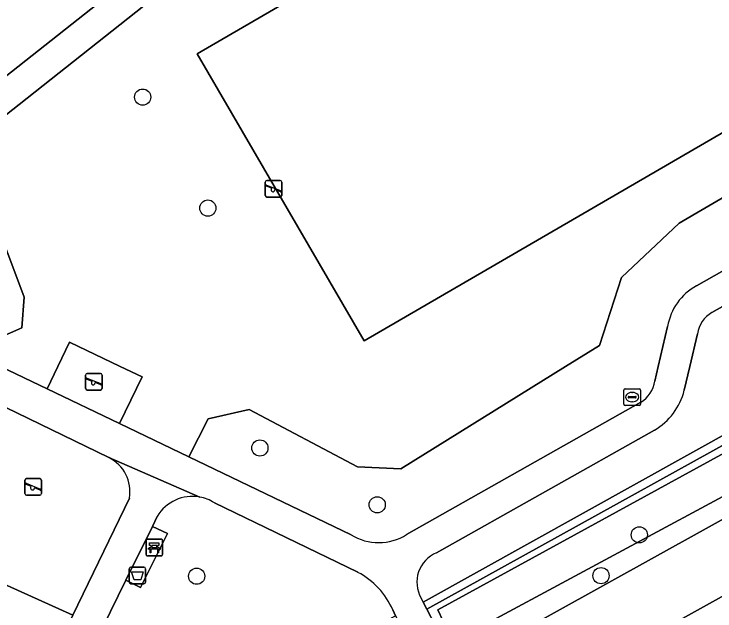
# Model space of a CAD drawing. Extents: x 159626 to 160723, y 388173 to 389416.
# Drawn here: x 160141.86 to 160184.07, y 388485.27 to 388521.24 of the extents above; entities that cross this region are included whole.
import ezdxf

# ---------------------------------------------------------------- set-up
doc = ezdxf.new("R2010")
doc.units = 0
for name, color, linetype in [('IMGEO_Afvalbak', 7, 'Continuous'), ('IMGEO_Bank', 7, 'Continuous'), ('IMGEO_Berm_groen', 7, 'Continuous'), ('IMGEO_Boom', 7, 'Continuous'), ('IMGEO_Groenvoorziening', 7, 'Continuous'), ('IMGEO_Haag', 7, 'Continuous'), ('IMGEO_Rijbaan_lokaal_open', 7, 'Continuous'), ('IMGEO_Rioolput', 7, 'Continuous'), ('IMGEO_Speelvoorziening', 7, 'Continuous'), ('IMGEO_Terreindeel_open', 7, 'Continuous'), ('IMGEO_Terreindeel_zand', 7, 'Continuous'), ('IMGEO_Voetpad_halfverhard', 7, 'Continuous'), ('IMGEO_Voetpad_open', 7, 'Continuous'), ('IMGEO_Waterloop', 7, 'Continuous')]:
    doc.layers.add(name, color=color, linetype=linetype)

msp = doc.modelspace()

# ---------------------------------------------------------------- linework, layer by layer
at = {"layer": 'IMGEO_Afvalbak'}
for p, q in [((160148.795, 388487.013), (160148.795, 388487.813)), ((160148.795, 388487.813), (160148.795, 388487.013)), ((160148.895, 388487.913), (160149.685, 388487.913)), ((160149.685, 388487.913), (160148.895, 388487.913)), ((160149.785, 388487.813), (160149.785, 388487.013)), ((160149.785, 388487.013), (160149.785, 388487.813)), ((160149.685, 388486.913), (160148.895, 388486.913)), ((160148.895, 388486.913), (160149.685, 388486.913))]:
    msp.add_line(p, q, dxfattribs=at)
msp.add_lwpolyline([(160148.938, 388487.627), (160149.642, 388487.627), (160149.493, 388487.157), (160149.087, 388487.157), (160148.938, 388487.627)], dxfattribs=at)
for centre, start, end in [((160148.895, 388487.813), 90, 180), ((160148.895, 388487.813), 90, 180), ((160149.685, 388487.813), 0, 90), ((160149.685, 388487.813), 360, 90), ((160148.895, 388487.013), 180, 270), ((160148.895, 388487.013), 180, 270), ((160149.685, 388487.013), 270, 0), ((160149.685, 388487.013), 270, 0)]:
    msp.add_arc(centre, 0.1, start, end, dxfattribs=at)
at = {"layer": 'IMGEO_Bank'}
for p, q in [((160149.809, 388488.671), (160149.809, 388489.512)), ((160149.809, 388489.512), (160149.809, 388488.671)), ((160149.884, 388489.596), (160150.725, 388489.596)), ((160150.725, 388489.596), (160149.884, 388489.596)), ((160150.809, 388489.521), (160150.809, 388488.68)), ((160150.809, 388488.68), (160150.809, 388489.521)), ((160150.118, 388489.102), (160150.118, 388489.208)), ((160150.162, 388489.208), (160150.162, 388489.102)), ((160150.45, 388489.214), (160150.168, 388489.214)), ((160150.168, 388489.096), (160150.45, 388489.096)), ((160150.456, 388489.102), (160150.456, 388489.208)), ((160150.5, 388489.208), (160150.5, 388489.102)), ((160150.506, 388488.994), (160150.113, 388488.994)), ((160150.734, 388488.596), (160149.893, 388488.596)), ((160149.893, 388488.596), (160150.734, 388488.596))]:
    msp.add_line(p, q, dxfattribs=at)
for points in [[(160150.056, 388488.994), (160149.914, 388488.994), (160150.026, 388489.096), (160150.112, 388489.096)], [(160150.112, 388489.214), (160150.026, 388489.214), (160150.026, 388489.375), (160150.589, 388489.375), (160150.589, 388489.214), (160150.506, 388489.214)], [(160150.506, 388489.096), (160150.589, 388489.096), (160150.701, 388488.994), (160150.562, 388488.994)], [(160150.106, 388488.987), (160150.106, 388488.78), (160150.063, 388488.78), (160150.063, 388488.987)], [(160150.556, 388488.987), (160150.556, 388488.78), (160150.512, 388488.78), (160150.512, 388488.987)]]:
    msp.add_lwpolyline(points, dxfattribs=at)
for centre, radius, start, end in [((160149.887, 388489.518), 0.0779, 92.4484, 184.2845), ((160149.887, 388489.518), 0.0779, 92.4484, 184.2845), ((160150.731, 388489.518), 0.0779, 2.4484, 94.2845), ((160150.731, 388489.518), 0.0779, 2.4484, 94.2845), ((160150.111, 388489.207), 0.00671, 2.8957, 87.1043), ((160150.111, 388489.103), 0.00671, 272.8957, 357.1043), ((160150.168, 388489.207), 0.00671, 92.8957, 177.1043), ((160150.168, 388489.103), 0.00671, 182.8957, 267.1043), ((160150.45, 388489.207), 0.00671, 2.8957, 87.1043), ((160150.45, 388489.103), 0.00671, 272.8957, 357.1043), ((160150.507, 388489.207), 0.00671, 92.8957, 177.1043), ((160150.507, 388489.103), 0.00671, 182.8957, 267.1043), ((160149.887, 388488.674), 0.0779, 182.4484, 274.2845), ((160149.887, 388488.674), 0.0779, 182.4484, 274.2845), ((160150.056, 388488.987), 0.00671, 2.8957, 87.1043), ((160150.113, 388488.987), 0.00671, 92.8957, 177.1043), ((160150.505, 388488.987), 0.00671, 2.8957, 87.1043), ((160150.562, 388488.987), 0.00671, 92.8957, 177.1043), ((160150.731, 388488.674), 0.0779, 272.4484, 4.2845), ((160150.731, 388488.674), 0.0779, 272.4484, 4.2845)]:
    msp.add_arc(centre, radius, start, end, dxfattribs=at)
at = {"layer": 'IMGEO_Berm_groen'}
for points in [[(160201.121, 388500), (160261.564, 388533.543), (160260.606, 388535.44), (160259.699, 388537.235), (160227.739, 388519.197), (160193.113, 388500), (160166.726, 388485.371), (160168.517, 388481.906)], [(160186.62, 388493.293), (160168.287, 388483.407), (160167.378, 388485.335), (160185.488, 388495.27), (160186.22, 388493.992)], [(160188.084, 388485.211), (160186.841, 388487.459), (160171.15, 388478.728), (160172.301, 388476.51)]]:
    msp.add_lwpolyline(points, close=True, dxfattribs=at)
at = {"layer": 'IMGEO_Boom'}
for centre in [(160149.605, 388516.229), (160153.531, 388509.544), (160156.664, 388495.093), (160163.728, 388491.667), (160179.515, 388489.858), (160152.858, 388487.366), (160177.207, 388487.398)]:
    msp.add_circle(centre, 0.489, dxfattribs=at)
at = {"layer": 'IMGEO_Groenvoorziening'}
for points in [[(160210.349, 388545.8), (160203.261, 388547.937), (160199.775, 388549.028), (160197.337, 388543.19), (160189.456, 388546.431), (160169.917, 388531.659), (160163.907, 388533.167), (160163.144, 388532.403), (160137.531, 388512.126)], [(160166.376, 388486.049), (160166.503, 388485.802), (160192.012, 388500), (160226.973, 388519.458), (160259.432, 388537.763)], [(160220.785, 388533.458), (160216.139, 388531.214), (160212.982, 388520.976), (160210.488, 388518.84), (160206.028, 388519.532), (160202.489, 388519.687), (160198.334, 388518.23), (160181.909, 388508.629), (160178.44, 388505.363), (160177.11, 388501.27), (160175.064, 388500), (160165.142, 388493.842), (160162.543, 388493.95), (160156.02, 388497.416), (160153.556, 388496.852), (160152.383, 388494.557), (160162.152, 388489.864)], [(160136.769, 388510.292), (160139.828, 388511.202), (160142.463, 388504.179), (160142.323, 388502.322), (160139.4, 388501.04), (160140.186, 388500.416), (160141.052, 388500), (160143.857, 388498.653), (160144.502, 388500), (160145.205, 388501.466), (160148.256, 388500), (160149.567, 388499.37), (160148.203, 388496.565), (160152.383, 388494.557), (160153.556, 388496.852), (160156.02, 388497.416), (160162.543, 388493.95), (160165.142, 388493.842), (160175.064, 388500), (160177.11, 388501.27), (160178.44, 388505.363), (160181.909, 388508.629), (160198.334, 388518.23)], [(160182.965, 388504.86), (160203.896, 388516.699)], [(160204.85, 388515.086), (160183.881, 388503.253)], [(160133.12, 388510.606), (160128.841, 388512.015), (160132.204, 388500), (160139.703, 388473.203), (160145.405, 388485.027), (160140.797, 388487.087), (160138.562, 388493.582), (160140.637, 388497.878)], [(160180.447, 388499.123), (160180.653, 388500), (160181.218, 388502.411)], [(160183.008, 388501.962), (160182.552, 388500), (160182.219, 388498.568)], [(160165.497, 388489.879), (160179.608, 388497.843)], [(160180.42, 388496.165), (160167.3, 388488.777)], [(160162.561, 388487.6), (160153.923, 388491.789)], [(160150.483, 388490.966), (160150.189, 388490.366), (160151.105, 388489.946), (160149.47, 388486.685), (160148.602, 388487.127), (160141.622, 388472.885), (160155.907, 388480.332), (160164.84, 388484.987), (160164.664, 388485.331)]]:
    msp.add_lwpolyline(points, dxfattribs=at)
for points in [[(160189.665, 388540.231), (160152.894, 388518.841), (160162.95, 388501.553), (160199.721, 388522.943)], [(160199.721, 388522.943), (160162.95, 388501.553), (160152.894, 388518.841), (160189.665, 388540.231)], [(160156.52, 388529.487), (160155.622, 388531.906), (160160.055, 388535.375), (160159.791, 388539.449), (160132.407, 388517.741), (160138.177, 388514.969), (160141.319, 388517.456)], [(160166.726, 388485.371), (160193.113, 388500), (160227.739, 388519.197), (160259.699, 388537.235), (160259.432, 388537.763), (160226.973, 388519.458), (160192.012, 388500), (160166.503, 388485.802)], [(160139.084, 388501.581), (160139.4, 388501.04), (160142.323, 388502.322), (160142.463, 388504.179), (160139.828, 388511.202), (160136.769, 388510.292)]]:
    msp.add_lwpolyline(points, close=True, dxfattribs=at)
for centre, radius, start, end in [((160184.564, 388501.871), 3.39, 118.155, 170.8405), ((160184.822, 388501.676), 1.837, 120.8293, 171.036), ((160178.627, 388499.401), 1.841, 302.198, 351.3148), ((160178.464, 388499.504), 3.87, 300.3603, 345.9992), ((160152.602, 388489.71), 2.463, 79.712, 149.3546), ((160152.596, 388489.697), 2.477, 57.6054, 79.624), ((160163.813, 388492.542), 3.151, 238.1987, 302.3152), ((160168.035, 388487.008), 1.916, 112.5465, 210.03), ((160160.43, 388483.516), 4.606, 23.2034, 62.4478)]:
    msp.add_arc(centre, radius, start, end, dxfattribs=at)
at = {"layer": 'IMGEO_Haag'}
msp.add_lwpolyline([(160166.726, 388485.371), (160193.113, 388500), (160227.739, 388519.197), (160259.699, 388537.235), (160259.432, 388537.763), (160226.973, 388519.458), (160192.012, 388500), (160166.503, 388485.802)], close=True, dxfattribs=at)
at = {"layer": 'IMGEO_Rijbaan_lokaal_open'}
msp.add_lwpolyline([(160263.316, 388534.528), (160261.564, 388533.543), (160201.121, 388500), (160168.517, 388481.906), (160166.882, 388480.998), (160143.387, 388467.946), (160144.491, 388463.944), (160169.54, 388477.832), (160171.15, 388478.728), (160186.841, 388487.459), (160188.084, 388485.211), (160188.326, 388484.773), (160188.594, 388484.287), (160188.827, 388483.868), (160197.07, 388488.397), (160196.581, 388489.269), (160195.04, 388492.014)], dxfattribs=at)
at = {"layer": 'IMGEO_Rioolput'}
for p, q in [((160178.584, 388497.73), (160178.584, 388498.582)), ((160178.659, 388498.656), (160179.511, 388498.656)), ((160179.072, 388498.436), (160179.097, 388498.436)), ((160179.585, 388498.582), (160179.585, 388497.73)), ((160178.843, 388498.15), (160178.843, 388498.162)), ((160179.281, 388498.113), (160178.883, 388498.113)), ((160178.886, 388498.199), (160179.284, 388498.199)), ((160179.327, 388498.162), (160179.327, 388498.15)), ((160179.511, 388497.656), (160178.659, 388497.656)), ((160179.095, 388497.876), (160179.07, 388497.876))]:
    msp.add_line(p, q, dxfattribs=at)
for points in [[(160178.584, 388497.73), (160178.584, 388498.582)], [(160178.659, 388498.656), (160179.511, 388498.656)], [(160179.585, 388498.582), (160179.585, 388497.73)], [(160179.511, 388497.656), (160178.659, 388497.656)]]:
    msp.add_lwpolyline(points, dxfattribs=at)
for centre, radius, start, end in [((160178.661, 388498.58), 0.0765, 91.552, 178.448), ((160178.661, 388498.58), 0.0765, 91.552, 178.448), ((160179.509, 388498.58), 0.0765, 1.552, 88.448), ((160179.509, 388498.58), 0.0765, 1.552, 88.448), ((160178.883, 388498.159), 0.0403, 85.8775, 175.7526), ((160178.88, 388498.149), 0.0366, 178.938, 274.7102), ((160179.284, 388498.156), 0.043, 264.8664, 352.4533), ((160179.288, 388498.161), 0.0386, 1.7309, 96.639), ((160178.661, 388497.732), 0.0765, 181.552, 268.448), ((160178.661, 388497.732), 0.0765, 181.552, 268.448), ((160179.509, 388497.732), 0.0765, 271.552, 358.448), ((160179.509, 388497.732), 0.0765, 271.552, 358.448)]:
    msp.add_arc(centre, radius, start, end, dxfattribs=at)
for centre, major_axis, ratio, start_param, end_param in [((160179.071, 388498.156), (-0.387, 0.002), 0.722429, 4.712389, 7.853982), ((160179.096, 388498.156), (-0.39, 0.002), 0.717154, 1.570796, 4.712389)]:
    msp.add_ellipse(centre, major_axis=major_axis, ratio=ratio, start_param=start_param, end_param=end_param, dxfattribs=at)
at = {"layer": 'IMGEO_Speelvoorziening'}
for p, q in [((160156.992, 388510.307), (160156.992, 388511.107)), ((160156.992, 388511.107), (160156.992, 388510.307)), ((160157.092, 388511.207), (160157.882, 388511.207)), ((160157.882, 388511.207), (160157.092, 388511.207)), ((160157.982, 388511.107), (160157.982, 388510.307)), ((160157.982, 388510.307), (160157.982, 388511.107)), ((160157.375, 388510.735), (160157.036, 388510.872)), ((160157.061, 388510.932), (160157.937, 388510.579)), ((160157.913, 388510.519), (160157.573, 388510.656)), ((160157.882, 388510.207), (160157.092, 388510.207)), ((160157.092, 388510.207), (160157.882, 388510.207)), ((160146.273, 388499.578), (160147.063, 388499.578)), ((160147.063, 388499.578), (160146.273, 388499.578)), ((160146.173, 388498.678), (160146.173, 388499.478)), ((160146.173, 388499.478), (160146.173, 388498.678)), ((160146.556, 388499.106), (160146.217, 388499.243)), ((160146.242, 388499.303), (160147.118, 388498.95)), ((160147.163, 388499.478), (160147.163, 388498.678)), ((160147.163, 388498.678), (160147.163, 388499.478)), ((160147.094, 388498.89), (160146.754, 388499.027)), ((160147.063, 388498.578), (160146.273, 388498.578)), ((160146.273, 388498.578), (160147.063, 388498.578)), ((160142.614, 388493.246), (160143.404, 388493.246)), ((160143.404, 388493.246), (160142.614, 388493.246)), ((160142.514, 388492.346), (160142.514, 388493.146)), ((160142.514, 388493.146), (160142.514, 388492.346)), ((160142.897, 388492.774), (160142.558, 388492.911)), ((160142.583, 388492.971), (160143.459, 388492.618)), ((160143.504, 388493.146), (160143.504, 388492.346)), ((160143.504, 388492.346), (160143.504, 388493.146)), ((160143.435, 388492.558), (160143.095, 388492.695)), ((160143.404, 388492.246), (160142.614, 388492.246)), ((160142.614, 388492.246), (160143.404, 388492.246))]:
    msp.add_line(p, q, dxfattribs=at)
for centre, radius, start, end in [((160157.092, 388511.107), 0.1, 90, 180), ((160157.092, 388511.107), 0.1, 90, 180), ((160157.882, 388511.107), 0.1, 0, 90), ((160157.882, 388511.107), 0.1, 360, 90), ((160157.049, 388510.902), 0.0327, 68.078, 248.078), ((160157.454, 388510.645), 0.12, 130.9928, 5.1632), ((160157.925, 388510.549), 0.0327, 248.078, 68.078), ((160157.092, 388510.307), 0.1, 180, 270), ((160157.092, 388510.307), 0.1, 180, 270), ((160157.882, 388510.307), 0.1, 270, 0), ((160157.882, 388510.307), 0.1, 270, 0), ((160146.273, 388499.478), 0.1, 90, 180), ((160146.273, 388499.478), 0.1, 90, 180), ((160147.063, 388499.478), 0.1, 0, 90), ((160147.063, 388499.478), 0.1, 360, 90), ((160146.23, 388499.273), 0.0327, 68.078, 248.078), ((160146.635, 388499.016), 0.12, 130.9928, 5.1632), ((160147.106, 388498.92), 0.0327, 248.078, 68.078), ((160146.273, 388498.678), 0.1, 180, 270), ((160146.273, 388498.678), 0.1, 180, 270), ((160147.063, 388498.678), 0.1, 270, 0), ((160147.063, 388498.678), 0.1, 270, 0), ((160142.614, 388493.146), 0.1, 90, 180), ((160142.614, 388493.146), 0.1, 90, 180), ((160143.404, 388493.146), 0.1, 0, 90), ((160143.404, 388493.146), 0.1, 360, 90), ((160142.571, 388492.941), 0.0327, 68.078, 248.078), ((160142.976, 388492.684), 0.12, 130.9928, 5.1632), ((160143.447, 388492.588), 0.0327, 248.078, 68.078), ((160142.614, 388492.346), 0.1, 180, 270), ((160142.614, 388492.346), 0.1, 180, 270), ((160143.404, 388492.346), 0.1, 270, 0), ((160143.404, 388492.346), 0.1, 270, 0)]:
    msp.add_arc(centre, radius, start, end, dxfattribs=at)
at = {"layer": 'IMGEO_Terreindeel_open'}
msp.add_lwpolyline([(160143.857, 388498.653), (160148.203, 388496.565), (160149.567, 388499.37), (160148.256, 388500), (160145.205, 388501.466), (160144.502, 388500)], close=True, dxfattribs=at)
at = {"layer": 'IMGEO_Terreindeel_zand'}
msp.add_lwpolyline([(160147.574, 388494.513), (160140.637, 388497.878), (160138.562, 388493.582), (160140.797, 388487.087), (160145.405, 388485.027), (160148.805, 388492.077)], dxfattribs=at)
msp.add_arc((160146.559, 388492.471), 2.28, 350.0478, 63.5704, dxfattribs=at)
at = {"layer": 'IMGEO_Voetpad_halfverhard'}
for points in [[(160162.092, 388533.897), (160156.52, 388529.487), (160141.319, 388517.456), (160138.177, 388514.969), (160136.138, 388513.355)], [(160137.531, 388512.126), (160163.144, 388532.403), (160163.907, 388533.167)], [(160203.896, 388516.699), (160182.965, 388504.86)], [(160183.881, 388503.253), (160204.85, 388515.086)], [(160162.152, 388489.864), (160152.383, 388494.557), (160148.203, 388496.565), (160143.857, 388498.653), (160141.052, 388500), (160140.186, 388500.416), (160139.4, 388501.04), (160139.084, 388501.581), (160136.769, 388510.292)], [(160181.218, 388502.411), (160180.653, 388500), (160180.447, 388499.123)], [(160182.219, 388498.568), (160182.552, 388500), (160183.008, 388501.962)], [(160139.091, 388498.628), (160140.637, 388497.878), (160147.574, 388494.513), (160153.042, 388492.134)], [(160179.608, 388497.843), (160165.497, 388489.879)], [(160167.3, 388488.777), (160180.42, 388496.165)], [(160153.923, 388491.789), (160162.561, 388487.6)], [(160164.664, 388485.331), (160164.84, 388484.987), (160165.069, 388484.539), (160166.882, 388480.998), (160168.517, 388481.906), (160166.726, 388485.371), (160166.503, 388485.802), (160166.376, 388486.049)]]:
    msp.add_lwpolyline(points, dxfattribs=at)
for centre, radius, start, end in [((160184.564, 388501.871), 3.39, 118.155, 170.8405), ((160184.822, 388501.676), 1.837, 120.8293, 171.036), ((160178.627, 388499.401), 1.841, 302.198, 351.3148), ((160178.464, 388499.504), 3.87, 300.3603, 345.9992), ((160152.596, 388489.697), 2.477, 57.6054, 79.624), ((160163.813, 388492.542), 3.151, 238.1987, 302.3152), ((160168.035, 388487.008), 1.916, 112.5465, 210.03), ((160160.43, 388483.516), 4.606, 23.2034, 62.4478)]:
    msp.add_arc(centre, radius, start, end, dxfattribs=at)
at = {"layer": 'IMGEO_Voetpad_open'}
for points in [[(160153.042, 388492.134), (160147.574, 388494.513)], [(160148.805, 388492.077), (160145.405, 388485.027), (160139.703, 388473.203), (160140.457, 388470.509), (160141.221, 388472.068), (160141.622, 388472.885), (160148.602, 388487.127)], [(160148.602, 388487.127), (160150.189, 388490.366), (160150.483, 388490.966)]]:
    msp.add_lwpolyline(points, dxfattribs=at)
msp.add_lwpolyline([(160148.602, 388487.127), (160149.47, 388486.685), (160151.105, 388489.946), (160150.189, 388490.366)], close=True, dxfattribs=at)
for centre, radius, start, end in [((160146.559, 388492.471), 2.28, 350.0478, 63.5704), ((160152.602, 388489.71), 2.463, 79.712, 149.3546)]:
    msp.add_arc(centre, radius, start, end, dxfattribs=at)
at = {"layer": 'IMGEO_Waterloop'}
msp.add_lwpolyline([(160186.62, 388493.293), (160186.22, 388493.992), (160185.488, 388495.27), (160167.378, 388485.335), (160168.287, 388483.407)], close=True, dxfattribs=at)

doc.saveas('drawing.dxf')
